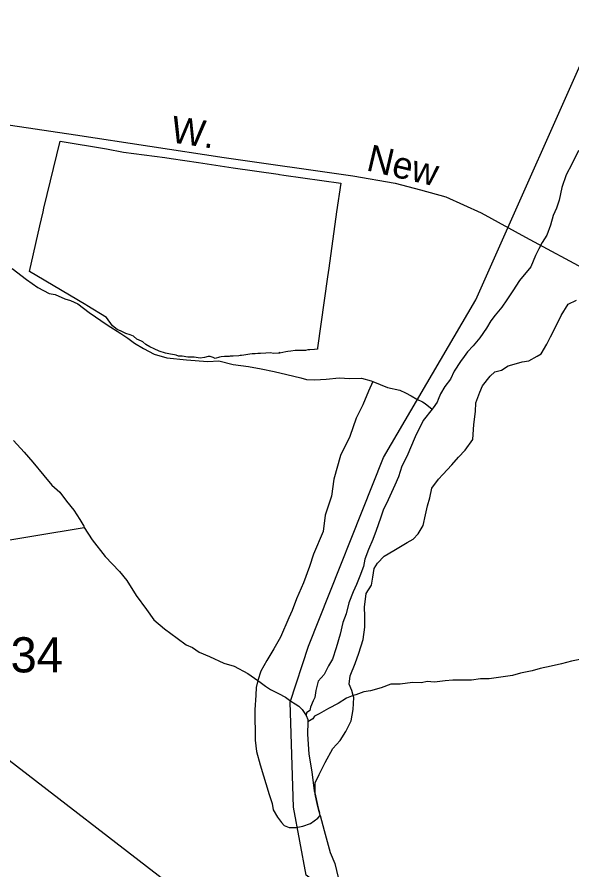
# Model space of a CAD drawing. Extents: x 2206922 to 2357709, y 510027 to 673830.
# Drawn here: x 2309650 to 2311623, y 605159 to 608193 of the extents above; entities that cross this region are included whole.
import ezdxf

# ---------------------------------------------------------------- set-up
doc = ezdxf.new("R2010")
doc.units = 0
for name, color, linetype in [('Exist Boundary Political City Limit New', 7, 'Continuous'), ('Exist Hydrographic Creek Single Shore', 7, 'Continuous'), ('Exist Hydrographic Misc Water Feature', 7, 'Continuous'), ('Exist Road Secondary Type 51 Attributed', 7, 'Continuous'), ('Exist Road Secondary Type 51 Label', 7, 'Continuous'), ('Exist Road Secondary Type 51 Number Label', 7, 'Continuous'), ('Exist Utilities Electrical Transmission Line', 7, 'Continuous'), ('Map Preparation Boundary City Limit Buffer Line', 7, 'Continuous')]:
    doc.layers.add(name, color=color, linetype=linetype)

msp = doc.modelspace()

# ---------------------------------------------------------------- linework, layer by layer
at = {"layer": 'Exist Boundary Political City Limit New'}
msp.add_lwpolyline([(2310419, 607657.1), (2310578, 607633.8), (2310583.5, 607633), (2310599.2, 607630.7), (2310801, 607601.7), (2310786.5, 607500), (2310758.5, 607299.9), (2310754, 607268.6), (2310718.5, 607016.7), (2310717.8, 607012.2), (2310707.2, 607010.8), (2310691, 607009.1), (2310683.5, 607008.8), (2310675.5, 607007.5), (2310657.8, 607006.5), (2310638.8, 607007.2), (2310623.5, 607004.1), (2310613.2, 607003), (2310605.5, 607002.2), (2310584.2, 606997.8), (2310583.5, 607001), (2310583.5, 606997.8), (2310563, 606996.6), (2310550.2, 606998.4), (2310535.2, 606997.2), (2310516, 606996.2), (2310505.8, 606995.9), (2310497.2, 606995.6), (2310486, 606994.6), (2310478.2, 606993.6), (2310457, 606990.5), (2310448.5, 606989.2), (2310445, 606988.9), (2310444.2, 606988.8), (2310443.2, 606988.7), (2310439.2, 606988.3), (2310418.8, 606986.7), (2310408.2, 606986.2), (2310404.2, 606986), (2310387.5, 606985), (2310376.2, 606983.9), (2310370, 606983.3), (2310354.5, 606978.8), (2310347, 606981.8), (2310337.2, 606985.8), (2310336.5, 606985.7), (2310335.8, 606985.6), (2310329.2, 606985.1), (2310317, 606982.4), (2310301, 606980.2), (2310279.5, 606983.4), (2310257.5, 606983.2), (2310237.2, 606986.2), (2310224.5, 606987.2), (2310216.2, 606990.3), (2310215.5, 606990.8), (2310210.5, 606991.7), (2310196, 606993.6), (2310177.8, 606997.6), (2310155.2, 607004.3), (2310138, 607012.4), (2310121.8, 607019.6), (2310107.8, 607028.8), (2310097.2, 607037.8), (2310092.8, 607040.2), (2310076, 607047.5), (2310063.8, 607058.2), (2310052.5, 607062.9), (2310037.5, 607066.9), (2310021, 607075.5), (2310006.5, 607082.1), (2310000.8, 607086.6), (2309990.2, 607095.1), (2309968.5, 607124.5), (2309898.5, 607166.9), (2309894.8, 607169.5), (2309720.8, 607272.5), (2309694.8, 607287.8), (2309731.5, 607449.9), (2309743, 607500), (2309746, 607512.8), (2309803.2, 607751), (2309968, 607723.9), (2310029, 607712.8), (2310175.2, 607693), (2310198.5, 607689.6), (2310295.2, 607675.3), (2310419, 607657.1)], dxfattribs=at)
at = {"layer": 'Exist Hydrographic Creek Single Shore'}
msp.add_lwpolyline([(2310839.2, 601735), (2310858.2, 602050.4), (2310875.4, 602251.7), (2310873.2, 602494.4), (2310880.2, 602635.8), (2310943.1, 602910.7), (2311053, 603551.8), (2311058.2, 603896.5), (2311015.1, 604029.3), (2310998.1, 604051.6), (2310955.2, 604177.9), (2310946.2, 604184), (2310886.1, 604352.3), (2310877.1, 604466.7), (2310825.2, 604635.3), (2310815.2, 604743.1), (2310711.2, 605116.3), (2310678.2, 605141.3), (2310633.1, 605382.3), (2310621.2, 605755.9), (2310686.2, 605955.4), (2310953.2, 606625.8), (2311281.1, 607187.1), (2311728.1, 608192.9)], dxfattribs=at)
at = {"layer": 'Exist Hydrographic Misc Water Feature'}
msp.add_line((2310728, 605353.5), (2310725.6, 605363.2), dxfattribs=at)
for points in [[(2311646, 607717.9), (2311622.3, 607669.6), (2311602.8, 607631.6), (2311587.4, 607587.2), (2311577.6, 607541.3), (2311568.1, 607513.1), (2311556.6, 607486.8), (2311546.8, 607453), (2311533.1, 607417), (2311517.3, 607390.6), (2311505.4, 607368.4), (2311493.9, 607344.6), (2311476.5, 607304.2), (2311436.9, 607255.8), (2311413.1, 607219.7), (2311391.6, 607187.3), (2311373.9, 607161.1), (2311350.2, 607133), (2311334.6, 607112.7), (2311318.8, 607086.7), (2311295.2, 607052.5), (2311271.4, 607024.1), (2311251.5, 607001.9), (2311239.8, 606985.8), (2311226.3, 606967.6), (2311204.4, 606933.6), (2311190.8, 606905.2), (2311171.1, 606879.4), (2311155.4, 606853), (2311147.8, 606833), (2311143.5, 606823.1), (2311129.9, 606802.8), (2311125.8, 606798.6)], [(2309633.1, 607298.3), (2309683.9, 607259), (2309723.9, 607231.4), (2309764.1, 607210), (2309786.4, 607206.2), (2309820.5, 607190.6), (2309840.4, 607184.7), (2309866.4, 607173.1), (2309906.6, 607141.5), (2309971.2, 607098.1), (2310019.6, 607066.9), (2310043.8, 607051.1), (2310068, 607033.3), (2310100, 607013.8), (2310138.3, 606993.9), (2310182.4, 606980.4), (2310252.7, 606973.4), (2310328.8, 606968.1), (2310368.2, 606970.6), (2310418.6, 606957), (2310472.7, 606949.7), (2310518.7, 606942.3), (2310564.6, 606932.5), (2310609.1, 606921), (2310658.9, 606909.8), (2310678.8, 606904), (2310709.2, 606902.3), (2310749.2, 606904.8), (2310794.9, 606909.3), (2310832.8, 606907.6), (2310875.1, 606908.1), (2310908.7, 606898.6), (2310914.8, 606896.4)], [(2310845.1, 605780.4), (2310840.8, 605798), (2310830.6, 605820.3), (2310834.7, 605850.1), (2310851.7, 605894.1), (2310865.4, 605930.6), (2310880.6, 605978.6), (2310886.3, 606022.8), (2310886.1, 606062.5), (2310885.9, 606094.6), (2310890.8, 606142.5), (2310910.7, 606172.8), (2310914.6, 606200.6), (2310920, 606231), (2310931.9, 606251.1), (2310955.4, 606275.1), (2310989.5, 606295.6), (2311037, 606324.1), (2311058.8, 606336.2), (2311076.6, 606354.6), (2311094.5, 606384.8), (2311102, 606422.6), (2311109.4, 606454.7), (2311117.4, 606482.7), (2311124.8, 606516.9), (2311148.6, 606549), (2311164.4, 606565.3), (2311196, 606599.8), (2311219.5, 606628), (2311243.3, 606651.9), (2311271, 606690.4), (2311274.1, 606744.2), (2311279.6, 606790.4), (2311281.7, 606820.6), (2311295.2, 606858.7), (2311304.8, 606880.7), (2311332.7, 606915.1), (2311348.5, 606930.9), (2311372.5, 606937.5), (2311396.1, 606951.8), (2311418, 606957.8), (2311445.7, 606966.2), (2311469.7, 606970.3), (2311499.6, 606986.8), (2311513.4, 606994.9), (2311533.1, 607028.9), (2311546.8, 607055.2), (2311566.3, 607095.2), (2311584.1, 607131.5), (2311609.6, 607171.9), (2311639.1, 607186.1)], [(2310914.8, 606896.4), (2310899.2, 606862.3), (2310879.8, 606814.1), (2310856.4, 606765.7), (2310833, 606701.5), (2310800, 606633.5), (2310776.6, 606549), (2310767.6, 606489.2), (2310745.9, 606421), (2310738.9, 606362.9), (2310703.8, 606282.6), (2310690.1, 606238.4), (2310669, 606180), (2310643.3, 606123.8), (2310628, 606081.9), (2310615.9, 606055.8), (2310587.2, 605987.5), (2310563.6, 605945.3), (2310538.2, 605904.9), (2310516.4, 605866.8), (2310506.6, 605832.6)], [(2310914.8, 606896.4), (2310967.3, 606875.2), (2311011.6, 606865.7), (2311031.3, 606855.8), (2311051.2, 606845.9), (2311071.9, 606834.3), (2311091.4, 606824.4), (2311101.6, 606818.5), (2311125.8, 606798.6)], [(2311125.8, 606798.6), (2311094.5, 606758.3), (2311065.3, 606700.3), (2311035.8, 606630.1), (2311018.2, 606595.8), (2311006.7, 606557.8), (2310992.8, 606527.5), (2310969.2, 606475.4), (2310952.2, 606439.1), (2310941.9, 606411), (2310926.5, 606367.1), (2310915.2, 606334.8), (2310899.5, 606298.6), (2310886.1, 606264.5), (2310882.2, 606238.3), (2310868.5, 606204.3), (2310856.6, 606174.5), (2310845.1, 606148.2), (2310829.3, 606110), (2310819.7, 606070.1), (2310808.4, 606039.8), (2310798.8, 605997.8), (2310785.2, 605949.6), (2310771.7, 605909.4), (2310758, 605885.1), (2310742.4, 605855), (2310720.4, 605830.8), (2310712.7, 605797.1), (2310709.2, 605772.9), (2310703.2, 605760.8), (2310693.6, 605738.7), (2310691.7, 605726.8), (2310679.6, 605718.5), (2310678, 605708.6)], [(2309637.6, 606686.9), (2309676.1, 606645.4), (2309706.7, 606609.5), (2309745.2, 606562), (2309773.5, 606528.5), (2309802, 606502.7), (2309826, 606471.1), (2309852.3, 606439.2), (2309873, 606405.7), (2309887.3, 606381.6), (2309889.2, 606377.7)], [(2308874.4, 606316.8), (2308890.4, 606313.1), (2308930.3, 606313.6), (2308988.4, 606319.8), (2309079.8, 606331.2), (2309152.8, 606263.9), (2309202.4, 606268.6), (2309202.6, 606264.5), (2309402.2, 606296.5), (2309709.5, 606347.9), (2309889.2, 606377.7)], [(2309889.2, 606377.7), (2309917.7, 606334), (2309963.8, 606274.8), (2310014.9, 606221.3), (2310041.1, 606189.4), (2310073.7, 606135.8), (2310110, 606086.1), (2310136.7, 606048.5), (2310174.8, 606017.1), (2310219.3, 605983.3), (2310251.5, 605959.8), (2310273.6, 605950), (2310297.8, 605934.5), (2310333.9, 605918.6), (2310386, 605895.3), (2310421.9, 605883.8), (2310470.5, 605858.3), (2310506.6, 605832.6)], [(2311656.9, 605908.8), (2311621.4, 605902.4), (2311585.4, 605892.4), (2311549.5, 605884), (2311509.9, 605875.4), (2311481.6, 605867), (2311440, 605858.7), (2311411.7, 605850.4), (2311362.3, 605843.7), (2311328.4, 605839.4), (2311298.1, 605839.1), (2311265.9, 605834.6), (2311234.1, 605834.6), (2311199.9, 605834), (2311172.4, 605831.7), (2311134.2, 605827.3), (2311108.6, 605829.1), (2311088.3, 605824.8), (2311056.3, 605826.4), (2311012.2, 605820.1), (2310978.8, 605819.9), (2310944.8, 605807.2), (2310906.8, 605797), (2310882.8, 605792.5), (2310854.8, 605782.6), (2310845.1, 605780.4)], [(2310506.6, 605832.6), (2310500.8, 605808.7), (2310499.2, 605780.6), (2310496.1, 605728.7), (2310496.7, 605620.7), (2310501.7, 605580.7), (2310514, 605533), (2310547, 605427.4), (2310557.4, 605395.4), (2310561.3, 605373.3), (2310575.9, 605347.6), (2310590, 605327.7), (2310600.3, 605318), (2310618.1, 605310.1), (2310642.3, 605310.5), (2310665.9, 605314.6), (2310693.6, 605325), (2310720, 605343), (2310728, 605353.5)], [(2310506.6, 605832.6), (2310514.6, 605826.9), (2310533, 605812.7), (2310551.1, 605801.1), (2310579.4, 605787.5), (2310605.2, 605773.9), (2310623.7, 605759.8), (2310639.4, 605750.1), (2310651.8, 605742.2), (2310663.6, 605730.2), (2310678, 605708.6)], [(2310845.1, 605780.4), (2310821.3, 605770.2), (2310791.4, 605751.5), (2310757.8, 605733.5), (2310724.1, 605715), (2310707.9, 605706.9), (2310702, 605696.9), (2310684.1, 605686.6)], [(2310725.6, 605363.2), (2310723.6, 605371.3), (2310718.9, 605390.3), (2310709.6, 605428.5), (2310710.4, 605468.9), (2310724.3, 605499.3), (2310745.9, 605541.5), (2310773.3, 605591.6), (2310798.8, 605619.8), (2310818.7, 605652.1), (2310837.7, 605690.2), (2310845.7, 605730.4), (2310847.2, 605772.3), (2310845.1, 605780.4)], [(2310678, 605708.6), (2310684.1, 605694.7), (2310684.1, 605686.6)], [(2310684.1, 605686.6), (2310682.7, 605642.6), (2310687.4, 605570.9), (2310698.3, 605508.9), (2310706.5, 605441.1), (2310709.6, 605428.5), (2310718.9, 605390.3), (2310723.6, 605371.3), (2310725.6, 605363.2)], [(2310728, 605353.5), (2310742.2, 605299.5), (2310763.1, 605221.7), (2310779.5, 605182), (2310792, 605132.2)]]:
    msp.add_lwpolyline(points, dxfattribs=at)
at = {"layer": 'Exist Road Secondary Type 51 Attributed'}
msp.add_lwpolyline([(2308224.8, 607981.7), (2308286.9, 607941.1), (2308405.3, 607888.6), (2308625.9, 607825), (2308713.7, 607811), (2308806.6, 607800.8), (2309323.5, 607821.2), (2309464.4, 607818.1), (2309523.4, 607816.8), (2309524.1, 607816.7), (2309626.5, 607807.8), (2309858.3, 607773.4), (2310386.6, 607693.2), (2310843.7, 607628.2), (2310993.9, 607601.5), (2311084.3, 607578.5), (2311174.7, 607553), (2311300.7, 607497), (2311457.3, 607410.4), (2311691.6, 607284.2)], dxfattribs=at)
at = {"layer": 'Exist Utilities Electrical Transmission Line'}
msp.add_line((2309431.5, 605696.2), (2310585.5, 604806.9), dxfattribs=at)
at = {"layer": 'Map Preparation Boundary City Limit Buffer Line'}
msp.add_lwpolyline([(2310419, 607657.1), (2310578, 607633.8), (2310583.5, 607633), (2310599.2, 607630.7), (2310801, 607601.7), (2310786.5, 607500), (2310758.5, 607299.9), (2310754, 607268.6), (2310718.5, 607016.7), (2310717.8, 607012.2), (2310707.2, 607010.8), (2310691, 607009.1), (2310683.5, 607008.8), (2310675.5, 607007.5), (2310657.8, 607006.5), (2310638.8, 607007.2), (2310623.5, 607004.1), (2310613.2, 607003), (2310605.5, 607002.2), (2310584.2, 606997.8), (2310583.5, 607001), (2310583.5, 606997.8), (2310563, 606996.6), (2310550.2, 606998.4), (2310535.2, 606997.2), (2310516, 606996.2), (2310505.8, 606995.9), (2310497.2, 606995.6), (2310486, 606994.6), (2310478.2, 606993.6), (2310457, 606990.5), (2310448.5, 606989.2), (2310445, 606988.9), (2310444.2, 606988.8), (2310443.2, 606988.7), (2310439.2, 606988.3), (2310418.8, 606986.7), (2310408.2, 606986.2), (2310404.2, 606986), (2310387.5, 606985), (2310376.2, 606983.9), (2310370, 606983.3), (2310354.5, 606978.8), (2310347, 606981.8), (2310337.2, 606985.8), (2310336.5, 606985.7), (2310335.8, 606985.6), (2310329.2, 606985.1), (2310317, 606982.4), (2310301, 606980.2), (2310279.5, 606983.4), (2310257.5, 606983.2), (2310237.2, 606986.2), (2310224.5, 606987.2), (2310216.2, 606990.3), (2310215.5, 606990.8), (2310210.5, 606991.7), (2310196, 606993.6), (2310177.8, 606997.6), (2310155.2, 607004.3), (2310138, 607012.4), (2310121.8, 607019.6), (2310107.8, 607028.8), (2310097.2, 607037.8), (2310092.8, 607040.2), (2310076, 607047.5), (2310063.8, 607058.2), (2310052.5, 607062.9), (2310037.5, 607066.9), (2310021, 607075.5), (2310006.5, 607082.1), (2310000.8, 607086.6), (2309990.2, 607095.1), (2309968.5, 607124.5), (2309898.5, 607166.9), (2309894.8, 607169.5), (2309720.8, 607272.5), (2309694.8, 607287.8), (2309731.5, 607449.9), (2309743, 607500), (2309746, 607512.8), (2309803.2, 607751), (2309968, 607723.9), (2310029, 607712.8), (2310175.2, 607693), (2310198.5, 607689.6), (2310295.2, 607675.3), (2310419, 607657.1)], dxfattribs=at)

# ---------------------------------------------------------------- texts
at = {"layer": 'Exist Road Secondary Type 51 Label'}
for s, rotation, p in [('W.', 351.5009, (2310193, 607748)), ('New', 346.825, (2310888.3, 607648.3))]:
    msp.add_text(s, height=95, rotation=rotation, dxfattribs=at).set_placement(p)
at = {"layer": 'Exist Road Secondary Type 51 Number Label'}
msp.add_text('1634', height=125, dxfattribs=at).set_placement((2309441.4, 605862))

doc.saveas('drawing.dxf')
